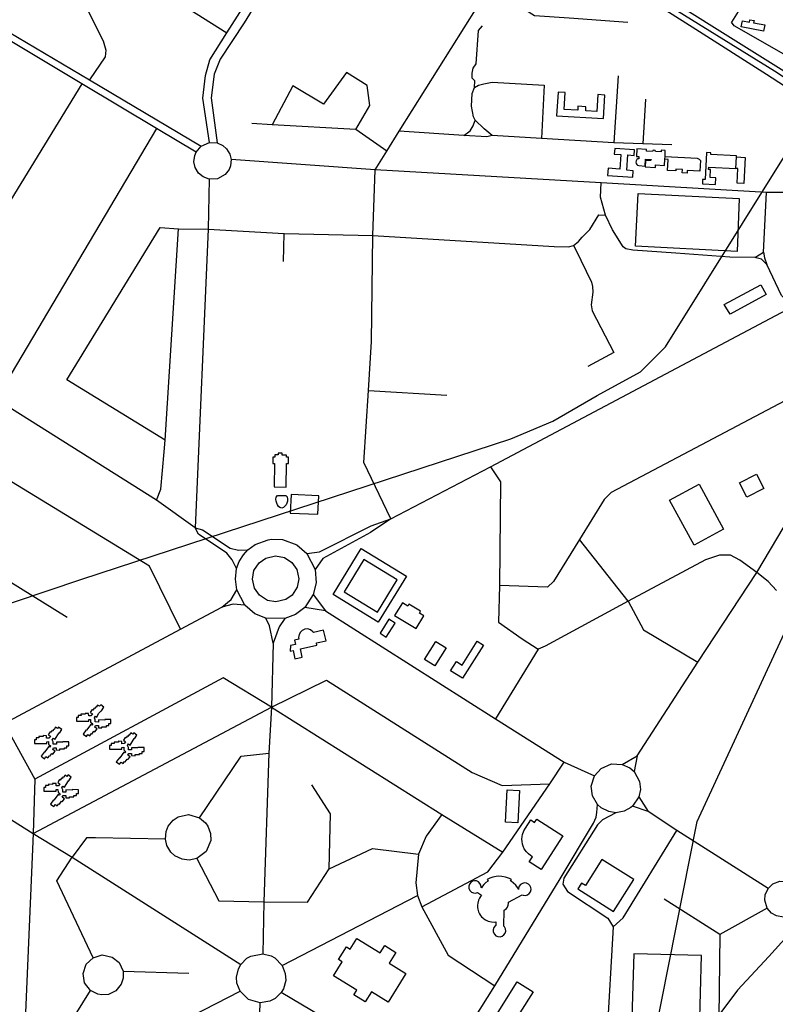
# Model space of a CAD drawing. Header units: millimetres. Extents: x 664923 to 767831, y 3118803 to 3207600.
# Tile 260 of 422: x 715264 to 716620, y 3167883 to 3169649. Entities that reach past the tile are written whole.
import ezdxf

# ---------------------------------------------------------------- set-up
doc = ezdxf.new("R2010")
doc.units = ezdxf.units.MM
for name, color, linetype in [('buildings', 5, 'Continuous'), ('parks', 8, 'Continuous'), ('railways', 4, 'Continuous'), ('roads_2', 2, 'Continuous'), ('roads_3', 3, 'Continuous'), ('water', 7, 'Continuous')]:
    doc.layers.add(name, color=color, linetype=linetype)

msp = doc.modelspace()

# ---------------------------------------------------------------- linework, layer by layer
at = {"layer": 'buildings'}
for points in [[(716581.15, 3169643.72), (716601.15, 3169640.02), (716599.06, 3169628.84), (716558.97, 3169636.26), (716561.06, 3169647.43), (716573.45, 3169645.14), (716574.19, 3169649.09), (716581.89, 3169647.67), (716581.15, 3169643.72)], [(716265.45, 3169486.98), (716241.22, 3169488.48), (716243.12, 3169518.65), (716230.23, 3169519.46), (716227.56, 3169477.17), (716311.61, 3169471.94), (716314.28, 3169514.23), (716301.67, 3169515.01), (716299.78, 3169484.84), (716279.79, 3169486.08), (716280.25, 3169493.27), (716265.9, 3169494.17), (716265.45, 3169486.98)], [(716319.03, 3169369.76), (716364.41, 3169366.96), (716365.12, 3169378.48), (716353.69, 3169379.19), (716355.41, 3169406.68), (716366.84, 3169405.97), (716367.48, 3169416.07), (716331.75, 3169418.28), (716331.13, 3169408.18), (716342.88, 3169407.46), (716341.25, 3169381.44), (716319.84, 3169382.76), (716319.03, 3169369.76)], [(716386.6, 3169385.15), (716404.86, 3169384.18), (716405.1, 3169388.76), (716421.19, 3169387.91), (716421.79, 3169398.87), (716422.06, 3169404.18), (716422.62, 3169414.94), (716415.37, 3169415.31), (716415.22, 3169412.38), (716405.08, 3169412.89), (716404.16, 3169414.87), (716400.99, 3169415.03), (716399.83, 3169413.16), (716388.66, 3169413.72), (716388.8, 3169416.51), (716371.55, 3169417.39), (716370.85, 3169403.94), (716375.24, 3169403.72), (716375.04, 3169400), (716373.17, 3169399.59), (716371.37, 3169398.4), (716370.37, 3169396.31), (716369.89, 3169393.9), (716370.23, 3169391.43), (716371.22, 3169389.59), (716372.97, 3169388.14), (716374.83, 3169387.48), (716386.52, 3169386.87), (716387.16, 3169398.84), (716397, 3169398.33), (716396.91, 3169396.5), (716387.24, 3169397.02), (716386.6, 3169385.15)], [(716484.71, 3169377.7), (716461.84, 3169378.9), (716461.6, 3169374.29), (716453.13, 3169374.73), (716453.44, 3169380.59), (716441.58, 3169381.2), (716441.42, 3169378.03), (716426.68, 3169378.81), (716427.73, 3169398.56), (716421.79, 3169398.87), (716422.06, 3169404.18), (716479.8, 3169401.16), (716483.4, 3169399.31), (716485.71, 3169396.58), (716484.71, 3169377.7)], [(716496.43, 3169410.9), (716494.09, 3169362.61), (716489.49, 3169362.82), (716489.09, 3169354.68), (716512.43, 3169353.56), (716513.03, 3169365.86), (716502.87, 3169366.35), (716503.55, 3169380.34), (716500.37, 3169380.5), (716500.57, 3169384.64), (716549.3, 3169382.32), (716550.3, 3169403.05), (716550.42, 3169405.24), (716504.45, 3169407.45), (716504.6, 3169410.51), (716496.43, 3169410.9)], [(716566.06, 3169402.21), (716563.56, 3169355.19), (716551.47, 3169355.82), (716552.88, 3169382.25), (716549.3, 3169382.32), (716550.3, 3169403.05), (716566.06, 3169402.21)], [(716528.14, 3169138.11), (716594.13, 3169173.49), (716603.45, 3169156.18), (716539.1, 3169120.82), (716528.14, 3169138.11)], [(715721.69, 3168864.76), (715718.49, 3168864.78), (715718.4, 3168853.16), (715721.54, 3168853.12), (715720.96, 3168811.1), (715742.26, 3168810.8), (715742.85, 3168852.96), (715746.51, 3168852.93), (715746.61, 3168864.56), (715743, 3168864.59), (715743.05, 3168868.23), (715735.05, 3168868.34), (715735.1, 3168871.6), (715727.69, 3168871.7), (715727.64, 3168868.44), (715721.75, 3168868.52), (715721.69, 3168864.76)], [(716586.5, 3168833.99), (716599.68, 3168808.12), (716568.76, 3168792.52), (716555.57, 3168818.38), (716586.5, 3168833.99)], [(716430.05, 3168787.4), (716483.2, 3168816.18), (716527.33, 3168735.46), (716474.18, 3168706.68), (716430.05, 3168787.4)], [(715907.34, 3168568.64), (715826.28, 3168618.08), (715877.05, 3168700.46), (715958.11, 3168651.01), (715907.34, 3168568.64)], [(715693.57, 3168675.18), (715705.47, 3168683.62), (715722.96, 3168687.61), (715739.23, 3168684.47), (715752.57, 3168675.63), (715761.23, 3168663.22), (715764.88, 3168646.36), (715762.05, 3168631.26), (715752.8, 3168617.1), (715741.47, 3168609.04), (715723.56, 3168604.87), (715708.56, 3168607.56), (715694.18, 3168616.7), (715685.18, 3168629.69), (715681.71, 3168645.75), (715684.49, 3168661.12), (715693.57, 3168675.18)], [(715936.91, 3168580.39), (715975.74, 3168557.14), (715989.51, 3168579.89), (715981.5, 3168584.68), (715983.5, 3168587.98), (715962.49, 3168600.56), (715960.55, 3168597.35), (715950.73, 3168603.23), (715936.91, 3168580.39)], [(715926.55, 3168573.73), (715910.7, 3168548.89), (715921.84, 3168541.85), (715937.71, 3168566.69), (715926.55, 3168573.73)], [(715809.47, 3168554.27), (715791.12, 3168550.2), (715790.31, 3168551.45), (715785.92, 3168554.82), (715780.9, 3168556.3), (715775.63, 3168555.92), (715770.94, 3168553.81), (715767.7, 3168550.79), (715765.29, 3168546.35), (715764.56, 3168540.92), (715765.13, 3168538.24), (715757.09, 3168536.47), (715758.88, 3168528.45), (715749.88, 3168526.45), (715749.59, 3168516.56), (715754.74, 3168517.68), (715757.68, 3168502.82), (715771.05, 3168506.01), (715768.18, 3168520.78), (715797.54, 3168526.95), (715796.53, 3168531.45), (715813.72, 3168535.27), (715809.47, 3168554.27)], [(716029.45, 3168522.36), (716009.29, 3168489.88), (715990.59, 3168501.37), (716010.76, 3168533.85), (716029.45, 3168522.36)], [(716096.1, 3168527.23), (716058.71, 3168467.89), (716037.4, 3168481.17), (716047.79, 3168497.66), (716058.02, 3168491.27), (716085.02, 3168534.13), (716096.1, 3168527.23)], [(715365.83, 3168390.92), (715387.95, 3168390.81), (715387.91, 3168393.94), (715391.23, 3168394), (715391.31, 3168389.3), (715395.04, 3168385.98), (715393.4, 3168383.81), (715391.51, 3168385.15), (715384, 3168374.97), (715383.43, 3168375.35), (715377.98, 3168367.81), (715383.68, 3168363.47), (715386.45, 3168367.25), (715389.98, 3168364.71), (715392.75, 3168368.5), (715393.62, 3168367.86), (715397.27, 3168372.86), (715398.74, 3168371.84), (715402.88, 3168377.15), (715398.73, 3168380.07), (715400.28, 3168383.08), (715405.16, 3168383.03), (715405.18, 3168379.13), (715411.69, 3168378.99), (715411.71, 3168380.9), (715419.7, 3168380.86), (715419.72, 3168383.03), (715424.16, 3168383.01), (715424.18, 3168386.72), (715427.83, 3168386.71), (715427.81, 3168393.64), (715416.73, 3168393.84), (715416.67, 3168392.91), (715405.26, 3168393.13), (715405.19, 3168389.37), (715399.7, 3168389.46), (715399.76, 3168393.54), (715397.99, 3168397), (715399.97, 3168400.09), (715402.76, 3168398.13), (715405.36, 3168404.52), (715410.06, 3168409.64), (715410.61, 3168409.25), (715414.98, 3168415.98), (715409.37, 3168420.18), (715407.31, 3168417.53), (715403.89, 3168419.84), (715401.25, 3168416.06), (715400.55, 3168416.58), (715398.46, 3168413.43), (715397.52, 3168414.01), (715395.38, 3168410.79), (715393.88, 3168411.69), (715390.73, 3168406.52), (715394.55, 3168403.85), (715391.89, 3168400.54), (715387.82, 3168400.46), (715387.76, 3168404.64), (715381.58, 3168404.79), (715381.61, 3168403.22), (715373.99, 3168403.34), (715374.05, 3168401.13), (715368.97, 3168401.07), (715369.02, 3168397.41), (715365.71, 3168397.45), (715365.83, 3168390.92)], [(715290.43, 3168351.08), (715312.55, 3168350.97), (715312.51, 3168354.1), (715315.82, 3168354.17), (715315.91, 3168349.47), (715319.64, 3168346.14), (715318, 3168343.97), (715316.1, 3168345.31), (715308.6, 3168335.13), (715308.03, 3168335.51), (715302.58, 3168327.97), (715308.28, 3168323.63), (715311.04, 3168327.41), (715314.57, 3168324.87), (715317.35, 3168328.66), (715318.22, 3168328.02), (715321.87, 3168333.02), (715323.33, 3168332), (715327.48, 3168337.31), (715323.33, 3168340.23), (715324.88, 3168343.25), (715329.76, 3168343.19), (715329.77, 3168339.29), (715336.29, 3168339.15), (715336.31, 3168341.06), (715344.3, 3168341.02), (715344.32, 3168343.19), (715348.76, 3168343.18), (715348.78, 3168346.88), (715352.43, 3168346.87), (715352.41, 3168353.8), (715341.33, 3168354), (715341.27, 3168353.07), (715329.86, 3168353.29), (715329.79, 3168349.53), (715324.3, 3168349.62), (715324.36, 3168353.7), (715322.59, 3168357.16), (715324.57, 3168360.25), (715327.36, 3168358.29), (715334.66, 3168369.8), (715335.21, 3168369.41), (715339.58, 3168376.15), (715333.97, 3168380.34), (715331.91, 3168377.69), (715328.49, 3168380), (715325.85, 3168376.22), (715325.15, 3168376.74), (715323.06, 3168373.59), (715322.12, 3168374.17), (715319.98, 3168370.95), (715318.48, 3168371.85), (715315.33, 3168366.68), (715319.15, 3168364.02), (715316.49, 3168360.7), (715312.42, 3168360.62), (715312.36, 3168364.8), (715306.18, 3168364.95), (715306.21, 3168363.38), (715298.59, 3168363.5), (715298.65, 3168361.29), (715293.57, 3168361.23), (715293.61, 3168357.57), (715290.31, 3168357.61), (715290.43, 3168351.08)], [(715425.29, 3168340.93), (715447.41, 3168340.81), (715447.37, 3168343.95), (715450.68, 3168344.01), (715450.77, 3168339.31), (715454.5, 3168335.99), (715452.86, 3168333.82), (715450.96, 3168335.16), (715443.46, 3168324.98), (715442.89, 3168325.35), (715437.44, 3168317.81), (715443.14, 3168313.47), (715445.9, 3168317.26), (715449.43, 3168314.72), (715452.21, 3168318.51), (715453.08, 3168317.87), (715456.73, 3168322.87), (715458.19, 3168321.84), (715462.34, 3168327.15), (715458.19, 3168330.08), (715459.74, 3168333.09), (715464.62, 3168333.04), (715464.63, 3168329.14), (715471.15, 3168329), (715471.17, 3168330.91), (715479.16, 3168330.87), (715479.18, 3168333.04), (715483.62, 3168333.02), (715483.64, 3168336.73), (715487.29, 3168336.72), (715487.27, 3168343.64), (715476.19, 3168343.85), (715476.13, 3168342.92), (715464.72, 3168343.14), (715464.65, 3168339.38), (715459.16, 3168339.47), (715459.22, 3168343.55), (715457.45, 3168347.01), (715459.42, 3168350.09), (715462.22, 3168348.14), (715469.52, 3168359.65), (715470.07, 3168359.26), (715474.44, 3168365.99), (715468.83, 3168370.19), (715466.77, 3168367.54), (715463.35, 3168369.85), (715460.71, 3168366.07), (715460.01, 3168366.59), (715457.92, 3168363.44), (715456.98, 3168364.02), (715454.84, 3168360.8), (715453.34, 3168361.7), (715450.19, 3168356.53), (715454, 3168353.86), (715451.35, 3168350.54), (715447.28, 3168350.47), (715447.22, 3168354.65), (715441.04, 3168354.8), (715441.06, 3168353.23), (715433.45, 3168353.35), (715433.51, 3168351.13), (715428.43, 3168351.07), (715428.47, 3168347.42), (715425.17, 3168347.46), (715425.29, 3168340.93)], [(715307.38, 3168265.28), (715329.5, 3168265.17), (715329.46, 3168268.31), (715332.77, 3168268.37), (715332.86, 3168263.67), (715336.59, 3168260.34), (715334.95, 3168258.17), (715333.05, 3168259.51), (715325.55, 3168249.33), (715324.98, 3168249.71), (715319.53, 3168242.17), (715325.23, 3168237.83), (715327.99, 3168241.62), (715331.52, 3168239.08), (715334.3, 3168242.86), (715335.17, 3168242.22), (715338.82, 3168247.23), (715340.28, 3168246.2), (715344.43, 3168251.51), (715340.28, 3168254.44), (715341.83, 3168257.45), (715346.71, 3168257.39), (715346.72, 3168253.49), (715353.24, 3168253.36), (715353.25, 3168255.26), (715361.25, 3168255.22), (715361.27, 3168257.4), (715365.71, 3168257.38), (715365.73, 3168261.08), (715369.38, 3168261.07), (715369.36, 3168268), (715358.28, 3168268.21), (715358.22, 3168267.27), (715346.81, 3168267.5), (715346.74, 3168263.74), (715341.25, 3168263.82), (715341.31, 3168267.9), (715339.54, 3168271.36), (715341.51, 3168274.45), (715344.31, 3168272.49), (715351.61, 3168284), (715352.15, 3168283.61), (715356.53, 3168290.35), (715350.92, 3168294.54), (715348.86, 3168291.89), (715345.43, 3168294.2), (715342.79, 3168290.43), (715342.1, 3168290.95), (715340.01, 3168287.79), (715339.07, 3168288.37), (715336.92, 3168285.15), (715335.43, 3168286.06), (715332.28, 3168280.89), (715336.09, 3168278.22), (715333.44, 3168274.9), (715329.37, 3168274.82), (715329.31, 3168279), (715323.12, 3168279.15), (715323.15, 3168277.58), (715315.54, 3168277.71), (715315.6, 3168275.49), (715310.52, 3168275.43), (715310.56, 3168271.77), (715307.26, 3168271.81), (715307.38, 3168265.28)], [(716161.02, 3168266.44), (716158.02, 3168208.69), (716135.59, 3168209.84), (716138.59, 3168267.6), (716161.02, 3168266.44)], [(716188.08, 3168209.27), (716191.96, 3168215.3), (716238.87, 3168185.43), (716199.99, 3168125.01), (716178.49, 3168138.7), (716184.13, 3168147.48), (716180.49, 3168149.82), (716176.89, 3168152.71), (716173.23, 3168156.58), (716169.54, 3168162.16), (716167.6, 3168166.52), (716166.49, 3168170.03), (716165.58, 3168175.27), (716165.41, 3168179.15), (716165.79, 3168183.9), (716166.55, 3168187.63), (716168.95, 3168194.13), (716171.87, 3168199.18), (716181.19, 3168213.65), (716188.08, 3168209.27)], [(716265.45, 3168089.88), (716329.81, 3168049.54), (716366.16, 3168106.93), (716308.94, 3168142.78), (716279.21, 3168095.84), (716272.06, 3168100.32), (716265.45, 3168089.88)], [(716132.85, 3168023.07), (716133.71, 3168051.99), (716134.98, 3168052.82), (716137.44, 3168055.03), (716139.15, 3168057.39), (716140.59, 3168060.8), (716141.11, 3168063.86), (716141.09, 3168065.99), (716165.59, 3168079.57), (716167.75, 3168078.66), (716171.61, 3168078.41), (716175.39, 3168079.52), (716178.4, 3168081.68), (716180.63, 3168084.87), (716181.62, 3168088.63), (716181.26, 3168092.51), (716179.59, 3168096.01), (716176.81, 3168098.76), (716173.26, 3168100.37), (716169.94, 3168100.73), (716166.12, 3168099.9), (716162.82, 3168097.81), (716160.43, 3168094.73), (716159.25, 3168091.02), (716159.35, 3168089.1), (716157.34, 3168092.45), (716154.22, 3168096.51), (716150.46, 3168100.23), (716145.82, 3168103.68), (716144.9, 3168104.19), (716146.49, 3168106.74), (716142.87, 3168108.74), (716136.06, 3168111.25), (716129.45, 3168112.5), (716124.07, 3168112.75), (716118.94, 3168112.33), (716113.31, 3168111.13), (716107.78, 3168109.13), (716102.88, 3168106.56), (716104.46, 3168103.99), (716100.51, 3168101.22), (716096.87, 3168097.93), (716094.54, 3168095.19), (716092.62, 3168092.14), (716092.03, 3168092.62), (716091.67, 3168096.46), (716090.01, 3168099.95), (716087.26, 3168102.66), (716083.74, 3168104.28), (716080.43, 3168104.63), (716076.64, 3168103.8), (716073.37, 3168101.73), (716071, 3168098.67), (716069.83, 3168094.99), (716069.99, 3168091.15), (716071.9, 3168086.95), (716074.7, 3168084.28), (716078.33, 3168082.7), (716082, 3168082.46), (716085.35, 3168083.48), (716092.92, 3168078.76), (716090.99, 3168076.47), (716089.06, 3168073.38), (716087.36, 3168069.61), (716086, 3168064.64), (716085.56, 3168060.68), (716085.66, 3168056.78), (716086.09, 3168053.87), (716087.5, 3168049.01), (716089.13, 3168045.51), (716090.99, 3168042.57), (716092.94, 3168040.14), (716095.2, 3168037.89), (716096.87, 3168036.5), (716099.68, 3168034.58), (716102.31, 3168033.18), (716105.01, 3168032.08), (716107.59, 3168031.3), (716110.81, 3168030.68), (716116.29, 3168030.45), (716118.58, 3168030.76), (716118.41, 3168024.44), (716117.34, 3168023.64), (716114.96, 3168020.55), (716113.77, 3168016.83), (716113.93, 3168012.94), (716115.86, 3168008.72), (716118.69, 3168006.03), (716122.27, 3168004.46), (716126.17, 3168004.21), (716129.93, 3168005.3), (716132.95, 3168007.46), (716135.18, 3168010.68), (716136.18, 3168014.44), (716135.81, 3168018.32), (716134.14, 3168021.84), (716132.85, 3168023.07)], [(715869.07, 3167908.24), (715827.28, 3167934.04), (715842.77, 3167958.86), (715835.9, 3167963.09), (715850.31, 3167986.18), (715857.16, 3167981.94), (715869.01, 3168000.91), (715910.85, 3167975.08), (715919.19, 3167988.42), (715939.24, 3167976.01), (715927.09, 3167956.56), (715956.94, 3167938.09), (715924.97, 3167886.93), (715895.11, 3167905.41), (715883.93, 3167887.54), (715863.88, 3167899.94), (715869.07, 3167908.24)], [(716362.2, 3167840.18), (716483.72, 3167836.73), (716487.58, 3167970.22), (716366.06, 3167973.67), (716362.2, 3167840.18)], [(716185.35, 3167905.48), (716141.86, 3167836.65), (716113.5, 3167854.38), (716156.97, 3167923.22), (716185.35, 3167905.48)]]:
    msp.add_lwpolyline(points, close=True, dxfattribs=at)
at = {"layer": 'parks'}
for points in [[(716369.01, 3169243.1), (716373.95, 3169337.43), (716554.86, 3169328.4), (716551.4, 3169233.57), (716369.01, 3169243.1)], [(715726.38, 3168795.63), (715741.78, 3168795.74), (715744.2, 3168793.35), (715744.81, 3168789.37), (715744.55, 3168785.42), (715743.35, 3168781.7), (715741.98, 3168779.19), (715739.88, 3168776.7), (715737.62, 3168774.52), (715734.23, 3168772.99), (715731.11, 3168774.36), (715728.5, 3168776.3), (715726.55, 3168779.16), (715725.18, 3168782.21), (715724.09, 3168785.33), (715723.53, 3168789.11), (715724.4, 3168793.04), (715726.38, 3168795.63)], [(715749.55, 3168764.32), (715799.04, 3168762.09), (715800.55, 3168795.32), (715751.06, 3168797.55), (715749.55, 3168764.32)]]:
    msp.add_lwpolyline(points, close=True, dxfattribs=at)
at = {"layer": 'railways'}
for points in [[(712918.14, 3170316.81), (713917.05, 3170502.92), (714282.39, 3170564.87), (714699.32, 3170645.89), (714765.13, 3170654.66), (714830.72, 3170648.35), (714899.17, 3170623.72), (715028.83, 3170557.63), (715186.42, 3170478.69), (715299.83, 3170429), (715351.01, 3170403.17), (715384.24, 3170376.22), (715419.84, 3170339.35), (715458, 3170291.57), (715507.61, 3170241.54), (715579.48, 3170195.31), (715692.06, 3170136.24), (715886.22, 3170010.8), (716618.61, 3169557.66)], [(716106.23, 3162889.81), (716367.13, 3163835.97), (716365.51, 3163994.89), (716380.11, 3164187.15), (716399.91, 3164524.17), (716383.73, 3164706.38), (716230.83, 3165297.99), (716205.44, 3165462.59), (716260.88, 3166725.76), (716327.47, 3167441.34), (716479.82, 3168211.11), (716989.23, 3169311.7), (717319.04, 3170462.37)], [(712571.73, 3166867.95), (712768.42, 3167118.32), (713025.5, 3167382.13), (713619.26, 3167870.14), (714061.1, 3168134.66), (714454.14, 3168335.65), (715375.72, 3168645.68), (716145.19, 3168897.14), (716220.47, 3168929.2), (716300.26, 3168975.09), (716377.79, 3169017.71), (716423.12, 3169062.7), (716631.65, 3169396.49), (717251.62, 3170354.79)], [(716618.61, 3169557.66), (716989.23, 3169311.7), (717511.96, 3168990.79), (718145.68, 3168589.37), (718229.54, 3168557.82), (718420.18, 3168546.37), (718617.34, 3168537.83), (718778.34, 3168548.8), (718928.51, 3168529.22)], [(718676.21, 3168518.11), (718418.24, 3168520.1), (718087.08, 3168521.54), (717622.5, 3168463.58), (717143.67, 3168379.48), (716933.96, 3168323.57), (716788.43, 3168181.55), (716659.18, 3168024.9), (716608.68, 3167968.56), (716552.23, 3167908.22), (716486.1, 3167820.19), (716413.11, 3167688.8), (716353.7, 3167515.16), (716345.6, 3167482.52), (716340.79, 3167436.56), (716355.4, 3167342.89), (716392.53, 3167241.84), (716461.19, 3167160.17), (716782.43, 3166896.61), (717011.79, 3166670.4), (717522.99, 3166263.54)]]:
    msp.add_lwpolyline(points, dxfattribs=at)
at = {"layer": 'roads_2'}
for points in [[(715828.84, 3170060.8), (715822.75, 3170031.44), (715808.39, 3170007.71), (715807.49, 3169981.48), (715821.45, 3169926.08), (715822.16, 3169906.89), (715819.33, 3169892.52), (715667.11, 3169643.42), (715623.57, 3169578.8), (715613.3, 3169551.51), (715607.57, 3169509.31), (715618.13, 3169428.41)], [(715231.59, 3169634.83), (715244.15, 3169627.38), (715389.21, 3169541.3), (715589.65, 3169422.35)], [(715580.59, 3169411.6), (715509.82, 3169453.99), (715375.57, 3169534.42), (715237.8, 3169616.96), (715224.87, 3169624.71)], [(715604.22, 3169363.31), (715602.05, 3169273.66), (715579.19, 3168737.8)], [(715579.19, 3168737.8), (715591.89, 3168734.28), (715641.53, 3168701.17), (715656.6, 3168697.93), (715673.47, 3168698.12)], [(715653.07, 3168664.89), (715645.58, 3168680.39), (715635.98, 3168692.34), (715584.72, 3168726.11), (715579.19, 3168737.8)], [(716586.77, 3168657.83), (716556.16, 3168679.98), (716539.72, 3168688.69), (716520.13, 3168688.93), (716494.46, 3168680.44), (716355.85, 3168606.47), (716206.93, 3168525.49), (716194.2, 3168520.25), (716118.01, 3168394.87)], [(715718.82, 3168531), (715715.94, 3168415.89), (715711.01, 3168333.24), (715702.26, 3168066.73), (715700.3, 3167973.48)], [(716375.36, 3168255.31), (716391.66, 3168228.58)], [(716391.66, 3168228.58), (716363.85, 3168238.33)], [(716607.11, 3168090.63), (716443.48, 3168194.51), (716391.66, 3168228.58)], [(716605.39, 3168055.64), (716601.15, 3168069.97), (716602.01, 3168079.44), (716607.11, 3168090.63), (716615.61, 3168098.91), (716627.89, 3168103.91), (716643.28, 3168103.13), (716654.62, 3168097.2), (716662.86, 3168087.31), (716666.75, 3168073.38), (716664.99, 3168061.13), (716656.78, 3168048.32), (716648.01, 3168042.27), (716634.41, 3168039.24), (716621.89, 3168041.39), (716613.28, 3168046.39), (716605.39, 3168055.64)], [(715695.85, 3167885.61), (715674.79, 3167891.73), (715659.5, 3167906.78), (715653.95, 3167921.03), (715653.15, 3167931.54), (715656.49, 3167946.46), (715661, 3167954.65), (715671.81, 3167965.51), (715678.79, 3167969.52), (715700.3, 3167973.48), (715715.22, 3167969.82), (715721.98, 3167966.12), (715735.03, 3167952.6), (715740.66, 3167938.39), (715741.39, 3167925.71), (715737.39, 3167910.95), (715733.53, 3167904.3), (715722.65, 3167893.51), (715712.82, 3167888.37), (715695.85, 3167885.61)], [(715686.56, 3167612.93), (715695.85, 3167885.61)]]:
    msp.add_lwpolyline(points, dxfattribs=at)
at = {"layer": 'roads_3'}
for points in [[(715604.56, 3169428.88), (715592.83, 3169508.36), (715597.62, 3169549.38), (715605.42, 3169577.6), (715635.91, 3169625.48), (715731.62, 3169775.77), (715804.94, 3169890.87), (715809.77, 3169904.75), (715810.37, 3169922.25), (715795.23, 3169978.41), (715798.73, 3170008.51), (715799.38, 3170039.96), (715794.81, 3170064.6)], [(715828.84, 3170060.8), (716188.23, 3169836.74), (716413.25, 3169696.79), (716737.87, 3169493.49)], [(715522.35, 3169910.88), (715382.75, 3169689.44), (715380.9, 3169676.35), (715414.1, 3169611.2), (715418.37, 3169594.55), (715417.55, 3169582.53), (715389.21, 3169541.3)], [(715930.18, 3168753.64), (715881.35, 3168854.76), (715889.89, 3168983.92), (715895.1, 3169072.21), (715897.65, 3169262.24), (715901.66, 3169379.76), (715922.86, 3169413.57), (715945.18, 3169449.16), (716084.93, 3169672), (716178.77, 3169821.65), (716188.23, 3169836.74)], [(716178.77, 3169821.65), (716477.34, 3169632.31), (716604.2, 3169551.46), (716723.36, 3169474.45)], [(716592.29, 3169727.43), (716562.12, 3169678.23), (716541.63, 3169644.81)], [(715498.05, 3169712.94), (715635.91, 3169625.48)], [(716355.39, 3169644.23), (716250.23, 3169652.22), (716188.04, 3169656.26), (716171.58, 3169666.66), (716084.93, 3169672)], [(716079.98, 3169527.42), (716080.54, 3169539.44), (716076.25, 3169544.31), (716075.82, 3169553.19), (716078.02, 3169562.36), (716083.11, 3169570.28), (716087.27, 3169629.86), (716094.71, 3169638.36)], [(716735.49, 3169630.66), (716732.46, 3169624.34), (716690.91, 3169559.1), (716685.43, 3169557.44), (716679.89, 3169559.42), (716639.27, 3169585.28), (716546.36, 3169638.6), (716541.63, 3169644.81)], [(715867.47, 3169452.33), (715892.27, 3169495.68), (715887.74, 3169531.59), (715850.44, 3169554.91), (715809.39, 3169497.99), (715754.38, 3169530.71), (715717.38, 3169460.87)], [(716338.26, 3169548.88), (716330, 3169428.43)], [(715375.57, 3169534.42), (715082.23, 3169056.37), (714939.84, 3168830.3), (714756.87, 3168539.76)], [(716081.32, 3169468.98), (716078.33, 3169474.93), (716074.82, 3169494.17), (716075.71, 3169516.64), (716079.98, 3169527.42), (716087.24, 3169531.73), (716097.16, 3169534.27), (716111.8, 3169537.14), (716205.49, 3169531.89), (716200.48, 3169436.1)], [(716387.06, 3169506.48), (716382.23, 3169426.52)], [(715509.82, 3169453.99), (715221.35, 3168968.77)], [(715922.86, 3169413.57), (715867.47, 3169452.33), (715717.38, 3169460.87), (715680.58, 3169462.97)], [(716060.83, 3169441.72), (716072.22, 3169450.02), (716077.83, 3169459), (716081.32, 3169468.98)], [(716111.73, 3169441.35), (716097.34, 3169453.61), (716081.32, 3169468.98)], [(716111.73, 3169441.35), (716102.07, 3169439.34), (716060.83, 3169441.72), (715945.18, 3169449.16)], [(716434.22, 3169424.62), (716382.23, 3169426.52), (716330, 3169428.43), (716200.48, 3169436.1), (716111.73, 3169441.35)], [(715584.94, 3169374.2), (715578.95, 3169384.1), (715576.77, 3169394.37), (715578.2, 3169405.84), (715580.59, 3169411.6), (715589.65, 3169422.35), (715604.56, 3169428.88), (715618.13, 3169428.41), (715628.77, 3169423.75), (715635.43, 3169417.9), (715641.41, 3169408), (715643.55, 3169398.42), (715642.34, 3169386.92), (715639.67, 3169380.35), (715632.76, 3169371.51), (715618.75, 3169363.9), (715604.22, 3169363.31), (715593.32, 3169367.31), (715584.94, 3169374.2)], [(716677.14, 3169301.43), (716662.59, 3169323.31), (716650.94, 3169333.37), (716640.04, 3169339.09), (716603.97, 3169339.19), (716307.72, 3169356.47), (715901.66, 3169379.76), (715643.55, 3169398.42)], [(716660.57, 3169139.5), (716650.5, 3169144.62), (716642.29, 3169143.23), (716630.93, 3169154.7), (716604.85, 3169210.33), (716595.06, 3169219.6), (716583.54, 3169223.02), (716538.45, 3169223.38), (716441.73, 3169230.46), (716364.07, 3169236), (716351.66, 3169238.31), (716346.82, 3169242.03), (716328.01, 3169272.28), (716315.16, 3169298.37), (716306.3, 3169330.87), (716307.72, 3169356.47)], [(716583.54, 3169223.02), (716599.02, 3169232.45), (716603.97, 3169339.19)], [(715897.65, 3169262.24), (716222.98, 3169242.39), (716248.99, 3169241.7), (716257.78, 3169244.24), (716266.56, 3169251.28), (716273.31, 3169259.22), (716287.15, 3169273.07), (716303.45, 3169299.2), (716315.16, 3169298.37)], [(715524.82, 3168895.19), (715348.63, 3169003.1), (715516.06, 3169276.7), (715548.95, 3169274.08), (715602.05, 3169273.66), (715738.45, 3169265.78), (715897.65, 3169262.24)], [(715509.42, 3168787.39), (715517.33, 3168807.02), (715523.49, 3168874.29), (715524.82, 3168895.19), (715548.95, 3169274.08)], [(715737.49, 3169215.39), (715738.45, 3169265.78)], [(716257.78, 3169244.24), (716261.61, 3169237.68), (716289.99, 3169178.69), (716291.97, 3169170.63), (716292.42, 3169160.46), (716289.43, 3169137.7), (716291.2, 3169127.03), (716330.37, 3169052.33), (716283.35, 3169027.19)], [(716599.02, 3169232.45), (716600.35, 3169222.02), (716604.85, 3169210.33)], [(715930.18, 3168753.64), (716108.66, 3168847.15), (716521.61, 3169065.89), (716660.57, 3169139.5), (716705.78, 3169167.65)], [(715579.19, 3168737.8), (715509.42, 3168787.39), (715221.35, 3168968.77), (715082.23, 3169056.37), (714945.55, 3169142.43), (714931.79, 3169151.09)], [(716372.31, 3168328.78), (716480.86, 3168496.54), (716586.77, 3168657.83), (716684.86, 3168822.76), (716747.15, 3168927.5), (716752.66, 3168935.48), (716801.79, 3169006.72)], [(715889.89, 3168983.92), (716030.43, 3168975.71)], [(716747.15, 3168927.5), (716691.25, 3168985.19), (716680.22, 3168988.16), (716325.63, 3168801.22), (716312.68, 3168788.87), (716268.53, 3168716.64), (716222.25, 3168641.67), (716210.9, 3168631.33), (716125.31, 3168634.48)], [(714803.63, 3168914.39), (714939.84, 3168830.3), (715080.05, 3168743.75), (715158.81, 3168695.12), (715349.23, 3168577.57)], [(716108.66, 3168847.15), (716126.72, 3168820.2), (716125.31, 3168634.48), (716123.5, 3168568.66), (716165.98, 3168538.88), (716194.2, 3168520.25)], [(715552.33, 3168556.17), (715496.98, 3168669), (715238.71, 3168827.11)], [(715779.38, 3168691.83), (715802.05, 3168694.4), (715894.54, 3168741.22), (715930.18, 3168753.64)], [(715930.18, 3168753.64), (715893.43, 3168729.26), (715808.27, 3168682.57), (715794.01, 3168663.28)], [(715739.61, 3168575.14), (715705.96, 3168575.53), (715686.11, 3168583.76), (715668.19, 3168598.95), (715653.59, 3168626.62), (715651.04, 3168645.74), (715653.07, 3168664.89), (715657.6, 3168677.1), (715665.5, 3168689.29), (715673.47, 3168698.12), (715686.49, 3168707.61), (715709.95, 3168716.5), (715716.06, 3168717.4), (715735.52, 3168716.82), (715761.11, 3168707.43), (715779.38, 3168691.83), (715794.01, 3168663.28), (715795.9, 3168638.88), (715790.67, 3168617.91), (715775.5, 3168595.07), (715759.03, 3168582.55), (715739.61, 3168575.14)], [(716355.85, 3168606.47), (716268.53, 3168716.64)], [(716621.99, 3168625.51), (716606.96, 3168641.35), (716586.77, 3168657.83)], [(715668.19, 3168598.95), (715647.09, 3168600.98), (715626.93, 3168595.48), (715643.4, 3168609.35), (715653.59, 3168626.62)], [(715790.67, 3168617.91), (715812.67, 3168589.11)], [(716355.85, 3168606.47), (716383.39, 3168554.83), (716480.86, 3168496.54)], [(715197.19, 3168368.19), (715236.24, 3168386.64), (715552.33, 3168556.17), (715626.93, 3168595.48)], [(715812.67, 3168589.11), (715775.5, 3168595.07)], [(715812.67, 3168589.11), (716118.01, 3168394.87), (716241.38, 3168317.1), (716295.66, 3168292.98)], [(715718.82, 3168531), (715712.17, 3168561.99), (715705.96, 3168575.53)], [(715739.61, 3168575.14), (715729.54, 3168560.37), (715718.82, 3168531)], [(715715.94, 3168415.89), (715629.39, 3168468.79), (715290.97, 3168286.83)], [(715715.94, 3168415.89), (715814.65, 3168464.7), (716076, 3168298.59), (716129.62, 3168275.67), (716215.28, 3168278.33)], [(715288.47, 3168189.52), (715715.94, 3168415.89)], [(715715.94, 3168415.89), (716021.41, 3168223.7), (716130.79, 3168156.05)], [(715236.24, 3168386.64), (715290.97, 3168286.83), (715288.47, 3168189.52)], [(715586.88, 3168217.76), (715661.45, 3168328.03), (715711.01, 3168333.24)], [(716345.01, 3168313.39), (716372.31, 3168328.78)], [(716372.31, 3168328.78), (716366.72, 3168300.34)], [(716130.79, 3168156.05), (716215.28, 3168278.33), (716241.38, 3168317.1)], [(716321.11, 3168228.57), (716307.37, 3168235.47), (716300.93, 3168241.32), (716291.89, 3168256.75), (716289.75, 3168274.29), (716295.66, 3168292.98), (716307.29, 3168305.98), (716326.26, 3168314.15), (716345.01, 3168313.39), (716359, 3168307.04), (716366.72, 3168300.34), (716376.44, 3168282.96), (716378.11, 3168268.55), (716375.36, 3168255.31), (716363.85, 3168238.33), (716361, 3168235.94), (716348.83, 3168229.29), (716333.67, 3168226.71), (716321.11, 3168228.57)], [(715581.89, 3168144.81), (715621.61, 3168068.82), (715702.26, 3168066.73), (715780.51, 3168066.38), (715819.37, 3168126.23), (715821.54, 3168224.67), (715788.11, 3168276.72)], [(715162.75, 3168266.98), (715191.76, 3168249.66), (715288.47, 3168189.52), (715358.19, 3168147.01), (715661, 3167954.65)], [(716034.08, 3167767.41), (716032.48, 3167776.63), (716034.52, 3167785.76), (716116.67, 3167915.85), (716234.06, 3168107.86), (716293.99, 3168207.71), (716298.57, 3168218.76), (716299.89, 3168227.12), (716300.93, 3168241.32)], [(715581.89, 3168144.81), (715568, 3168141.78), (715555.32, 3168143.24), (715542.49, 3168149.36), (715535.39, 3168155.79), (715528.07, 3168167.93), (715525.52, 3168178.98), (715526.78, 3168193.08), (715530.57, 3168202.37), (715539.56, 3168213.34), (715548.17, 3168219.02), (715567.22, 3168223.24), (715586.88, 3168217.76), (715597.76, 3168208.64), (715601.88, 3168202.75), (715606.7, 3168189.44), (715606.86, 3168176.63), (715598.54, 3168157.33), (715581.89, 3168144.81)], [(716021.41, 3168223.7), (715993.31, 3168184.58), (715979.49, 3168152.35), (715974.9, 3168100.98), (715977.97, 3168078.12), (715985.4, 3168057.86), (716033.18, 3167970.98), (716116.67, 3167915.85)], [(716333.67, 3168226.71), (716310.19, 3168213.98), (716301.13, 3168204.84), (716240.66, 3168109.05), (716238.75, 3168098.38), (716246.86, 3168085.42)], [(715288.47, 3168189.52), (715271.22, 3167798.08), (715268.66, 3167738.06), (715270.93, 3167714.48), (715279.33, 3167704.63), (715295.04, 3167694.93), (715313.67, 3167693.67), (715322.91, 3167701.66), (715327.64, 3167727.23), (715338.04, 3167741.22), (715355.55, 3167750.24), (715659.5, 3167906.78)], [(715525.52, 3168178.98), (715400.02, 3168181.44), (715384.18, 3168181.86), (715358.19, 3168147.01)], [(716329.33, 3168021.98), (716346.79, 3168037.85), (716443.48, 3168194.51)], [(715819.37, 3168126.23), (715897.13, 3168162.45), (715979.49, 3168152.35)], [(715395.6, 3167966.61), (715330.42, 3168104.46), (715358.19, 3168147.01)], [(715985.4, 3168057.86), (716104.24, 3168120.46), (716130.79, 3168156.05)], [(715735.03, 3167952.6), (715977.97, 3168078.12)], [(716246.86, 3168085.42), (716319.44, 3168037.23), (716329.33, 3168021.98), (716306.46, 3167627.3), (716321.31, 3167592.64)], [(716520.61, 3168008.36), (716420.57, 3168071.42)], [(716605.39, 3168055.64), (716520.61, 3168008.36), (716518.24, 3167810.45)], [(715390.94, 3167907.67), (715380.51, 3167921.54), (715377.78, 3167938.28), (715383.52, 3167955.15), (715395.6, 3167966.61), (715412.31, 3167971.5), (715429.97, 3167967.78), (715442.27, 3167957.86), (715449.44, 3167942.18), (715449.59, 3167929.68), (715446.06, 3167919.06), (715436.41, 3167907.35), (715423.24, 3167900.75), (715410.72, 3167899.65), (715404.06, 3167900.87), (715390.94, 3167907.67)], [(715449.44, 3167942.18), (715567.69, 3167938.78)], [(715271.22, 3167798.08), (715322.38, 3167797.2), (715390.94, 3167907.67)], [(715970.34, 3167763.81), (715733.53, 3167904.3)]]:
    msp.add_lwpolyline(points, dxfattribs=at)
at = {"layer": 'water'}
msp.add_lwpolyline([(715881.58, 3168680.64), (715846.1, 3168622.82), (715906.07, 3168586.41), (715941.54, 3168644.23), (715881.58, 3168680.64)], close=True, dxfattribs=at)

doc.saveas('drawing.dxf')
